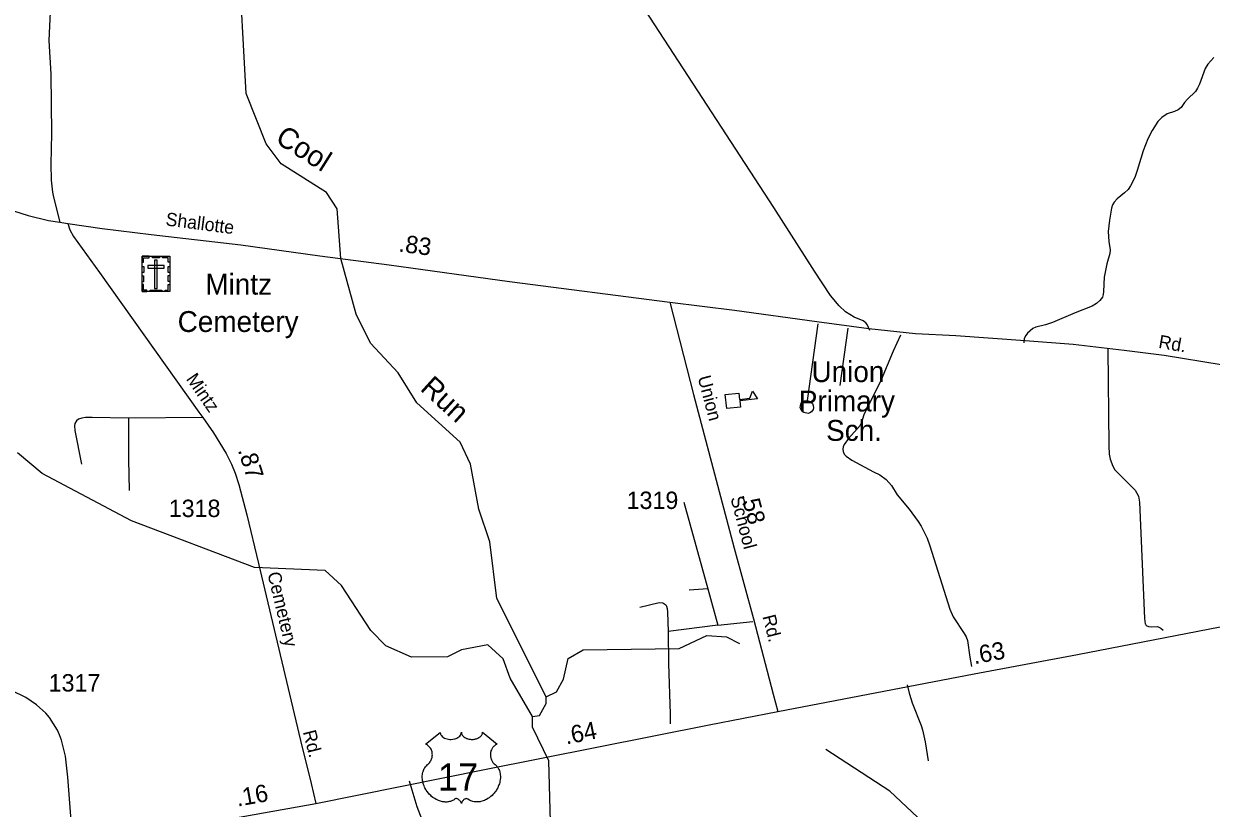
# Model space of a CAD drawing. Extents: x 2104537 to 2336408, y 34176 to 229611.
# Drawn here: x 2158685 to 2167223, y 73649 to 79287 of the extents above; entities that cross this region are included whole.
import ezdxf

# ---------------------------------------------------------------- set-up
doc = ezdxf.new("R2010")
doc.units = 0
for name, color, linetype in [('Exist Cultural Cemetery CELL', 7, 'Continuous'), ('Exist Cultural Cemetery Label', 7, 'Continuous'), ('Exist Cultural Educational Facility Elementary CELL', 7, 'Continuous'), ('Exist Cultural Educational Facility Elementary Label', 7, 'Continuous'), ('Exist Hydrographic Creek Single Shore', 7, 'Continuous'), ('Exist Hydrographic Misc Water Feature', 7, 'Continuous'), ('Exist Road Non-System Type 51', 7, 'Continuous'), ('Exist Road Primary US Divided Attributed', 7, 'Continuous'), ('Exist Road Primary US Mileage Hundredths English Label', 7, 'Continuous'), ('Exist Road Primary US Shield CELL', 7, 'Continuous'), ('Exist Road Primary US Shield Number Label', 7, 'Continuous'), ('Exist Road Secondary Mileage Hundredths English Label', 7, 'Continuous'), ('Exist Road Secondary Type 51 Attributed', 7, 'Continuous'), ('Exist Road Secondary Type 51 Label', 7, 'Continuous'), ('Exist Road Secondary Type 51 Number Label', 7, 'Continuous'), ('Old_Level_32', 7, 'Continuous')]:
    doc.layers.add(name, color=color, linetype=linetype)

msp = doc.modelspace()

# ---------------------------------------------------------------- linework, layer by layer
at = {"layer": 'Exist Cultural Cemetery CELL'}
for points in [[(2159535.6, 77616.4), (2159734.7, 77616.4), (2159734.7, 77361.8), (2159535.6, 77361.8)], [(2159535.6, 77573.1), (2159546.9, 77573.1), (2159546.9, 77605.3), (2159587.5, 77605.3), (2159587.5, 77616.4), (2159535.6, 77616.4)], [(2159609.7, 77616.4), (2159661.5, 77616.4), (2159661.5, 77605), (2159609.7, 77605)], [(2159734.7, 77573), (2159723.4, 77573), (2159723.4, 77605.2), (2159682.8, 77605.2), (2159682.8, 77616.3), (2159734.7, 77616.3)], [(2159535.6, 77498.9), (2159535.6, 77542.2), (2159547, 77542.2), (2159547, 77498.9)], [(2159576.4, 77548.3), (2159576.4, 77529.7), (2159694.1, 77529.7), (2159694.1, 77548.3)], [(2159644.6, 77587.1), (2159625.9, 77587.1), (2159625.9, 77384.3), (2159644.6, 77384.3)], [(2159723.3, 77500), (2159723.3, 77543.3), (2159734.7, 77543.3), (2159734.7, 77500)], [(2159535.6, 77431.7), (2159535.6, 77475), (2159546.9, 77475), (2159546.9, 77431.7)], [(2159723.3, 77434), (2159723.3, 77477.3), (2159734.7, 77477.3), (2159734.7, 77434)], [(2159568.7, 77361.8), (2159568.7, 77373.3), (2159546.7, 77373.3), (2159546.7, 77413.7), (2159535.5, 77413.7), (2159535.5, 77361.8)], [(2159593, 77373.2), (2159677.9, 77373.2), (2159677.9, 77361.8), (2159593, 77361.8)], [(2159701.5, 77361.8), (2159701.5, 77373.2), (2159723.5, 77373.2), (2159723.5, 77413.7), (2159734.7, 77413.7), (2159734.7, 77361.8)]]:
    msp.add_lwpolyline(points, close=True, dxfattribs=at)
at = {"layer": 'Exist Cultural Educational Facility Elementary CELL'}
msp.add_lwpolyline([(2163729.3, 76621.8), (2163826.6, 76633), (2163831.8, 76587.2), (2163906.4, 76595.8), (2163925.2, 76645.3), (2163960.6, 76592.3), (2163832.9, 76577.7), (2163838.2, 76532), (2163740.9, 76520.8)], close=True, dxfattribs=at)
at = {"layer": 'Exist Hydrographic Creek Single Shore'}
for points in [[(2162441.1, 74450.1), (2162087.2, 75155.8), (2162035.1, 75563.7), (2161958, 75798.1), (2161898.2, 76120.8), (2161822.1, 76279.8), (2161512, 76561.3), (2161378.1, 76777.2), (2161177.2, 76991.1), (2161076.1, 77199.8), (2160965.2, 77598.9), (2160938.1, 77957), (2160862, 78073.4), (2160536, 78279.8), (2160427.1, 78423), (2160283.2, 78786.7), (2160228, 79795), (2160159.1, 80127.8), (2160107, 80653.7), (2160131, 80751.7)], [(2162342.1, 74307.7), (2162392.1, 74316.5), (2162441.1, 74400.9), (2162441.1, 74450.1)], [(2164417.2, 71203.1), (2164308.3, 71294.7), (2164074.2, 71491.9), (2163690.1, 71614.1), (2163447.1, 71773.1), (2163062.2, 72187.3), (2162826.2, 72595.4), (2162725.1, 72827.1), (2162656.2, 73258.2), (2162522.1, 73434.7), (2162471.1, 73550.5), (2162460.2, 73990.4), (2162342.1, 74232.2), (2162342.1, 74307.7)], [(2165882.7, 72657.8), (2165783.3, 72751.6), (2165674.2, 72967), (2165271.3, 73434.1), (2164911.2, 73772.4), (2164451.3, 74070)]]:
    msp.add_lwpolyline(points, dxfattribs=at)
at = {"layer": 'Exist Hydrographic Misc Water Feature'}
for points in [[(2162342.1, 74307.7), (2162182.2, 74583.1), (2162131.1, 74721.9), (2162022.2, 74822.4), (2161831.1, 74786.7), (2161731, 74736.2), (2161473.1, 74734.6), (2161289.1, 74816.9), (2161180.1, 74927.3), (2160970.1, 75249.6), (2160853, 75356.9), (2160344.1, 75379.8), (2159459.1, 75715.2), (2158816, 76055.7), (2158640.1, 76203.5)], [(2162441.1, 74450.1), (2162516.2, 74484.7), (2162565.2, 74575.7), (2162598.2, 74726), (2162706.1, 74786.2), (2163397.1, 74795.8), (2163596.2, 74890.4), (2163738.1, 74881.1), (2163830.2, 74833.4)]]:
    msp.add_lwpolyline(points, dxfattribs=at)
at = {"layer": 'Exist Road Non-System Type 51'}
for p, q in [((2164394.3, 77129.3), (2164317.7, 76578.6)), ((2164609.6, 77098.9), (2164551.7, 76686.3)), ((2159972.9, 76456.6), (2159439, 76453.1)), ((2163431.5, 75847.7), (2163603.5, 75224.6)), ((2163603.5, 75224.6), (2163469.1, 75217)), ((2163603.5, 75224.6), (2163674.2, 74965)), ((2163674.2, 74965), (2163926.7, 74990.3)), ((2163674.2, 74965), (2163317.4, 74920)), ((2165488.5, 74735.3), (2165498.8, 74668.2)), ((2163331.7, 74324.8), (2163333.7, 74256)), ((2161455.3, 73846.5), (2161474.9, 73781.3))]:
    msp.add_line(p, q, dxfattribs=at)
for points in [[(2158213.8, 80539), (2158922, 80547.3), (2158926, 80547.3), (2158931.8, 80540.9), (2158913.2, 80193.5), (2158865.5, 79166.1), (2158880.5, 78924), (2158884.4, 78497.7), (2158880.1, 78278), (2158881.8, 78161.8), (2158890.3, 78075.7), (2158897.5, 78039.5), (2158943.9, 77860)], [(2164769.4, 77082), (2164750.2, 77124.4), (2164740.2, 77136.4), (2164720.5, 77150.9), (2164655.1, 77178.1), (2164593.8, 77217.3), (2164546.7, 77260.2), (2164486.1, 77333.6), (2164371.4, 77507.7), (2164078.4, 77965.5), (2163118.6, 79437.9), (2162973.2, 79668.7), (2162953.3, 79677.3), (2161986.2, 79720)], [(2167241.4, 79044.2), (2167198.5, 78995.2), (2167179.9, 78965.3), (2167137.7, 78852.3), (2167125, 78824.6), (2167108.8, 78800.7), (2167051.6, 78744), (2167031.1, 78720.5), (2167006.5, 78684.9), (2166986.1, 78667.2), (2166960, 78655.6), (2166905.5, 78638.6), (2166867, 78613.4), (2166838.5, 78584.1), (2166797.2, 78519), (2166767.9, 78459.5), (2166734.4, 78374.2), (2166691.6, 78231), (2166672.6, 78181.1), (2166643.5, 78121.7), (2166625, 78096.1), (2166598.6, 78070.7), (2166547.6, 78029.7), (2166525.1, 78004.2), (2166512.9, 77984.4), (2166506.2, 77960.6), (2166490.8, 77874.6), (2166481, 77792.8), (2166485.9, 77722.8), (2166496.5, 77662.5), (2166494.1, 77636.7), (2166472.6, 77561), (2166452.7, 77465.5), (2166448.8, 77363.6), (2166446.4, 77341.6), (2166440.1, 77321.7), (2166421.6, 77298.2), (2166399.2, 77276.6), (2166366.6, 77257.2), (2166243.7, 77209.4), (2166082.5, 77138.7), (2166032, 77123.6), (2165961.8, 77106.9)], [(2165961.8, 77106.9), (2165939.6, 77095.5), (2165902.9, 77064.1), (2165888.8, 77046.3), (2165878.2, 77024.5), (2165875.6, 76992.7)], [(2166032, 77123.6), (2165961.8, 77106.9)], [(2164988.6, 77049.6), (2164936.5, 76934.8), (2164850.4, 76728.4), (2164725.5, 76476.9), (2164708.7, 76421.1), (2164698.1, 76399.3), (2164614.3, 76306.8), (2164583.6, 76263.4), (2164577, 76245.5), (2164574.7, 76229.8), (2164576.3, 76211.7), (2164584.2, 76193.5), (2164597.7, 76179.2), (2164639.1, 76150.5), (2164795.6, 76065.4), (2164839.2, 76044.6), (2164886.5, 76011.8), (2164923.7, 75969.1), (2164964.4, 75902), (2165050.7, 75798.3), (2165116.8, 75709.1), (2165138.2, 75674.9), (2165180.5, 75590.1), (2165199.5, 75535.6), (2165344.5, 75080.7), (2165367.4, 75024.5), (2165447.1, 74904.8), (2165460.8, 74880.6), (2165470.4, 74854.5), (2165488.5, 74735.3)], [(2166478.8, 76948.9), (2166487.3, 76252.9), (2166490.1, 76194.7), (2166495.7, 76158.5), (2166514.7, 76106.3), (2166530, 76081.8), (2166677.1, 75935.2), (2166700.5, 75892.4), (2166707.5, 75848.3), (2166743.5, 75011.6), (2166748.7, 74973.5), (2166749.3, 74972.5)], [(2164317.7, 76578.6), (2164339.5, 76572.3), (2164355, 76557.9), (2164361, 76544), (2164362.6, 76525.9), (2164360.4, 76513.8), (2164349.9, 76497.9), (2164337.9, 76490.3), (2164323.8, 76486.6), (2164294, 76493.1), (2164282.1, 76501.2), (2164268.5, 76527.7), (2164268.7, 76541.5), (2164275.3, 76561.4), (2164283.4, 76569.4), (2164297.6, 76577), (2164317.7, 76578.6)], [(2159439, 76453.1), (2159177, 76458.2), (2159129, 76457.1), (2159102.7, 76453.4), (2159078.6, 76444), (2159064.6, 76432.1), (2159052.1, 76414.3), (2159049.8, 76396.7), (2159053.1, 76364.4), (2159100.6, 76121.4)], [(2159439, 76453.1), (2159437.2, 76154.9), (2159442.7, 75933)], [(2163114.7, 75093.9), (2163253.5, 75127.3), (2163279.3, 75124.5), (2163301, 75110.3), (2163306.8, 75100), (2163310.7, 75084.2), (2163314.1, 75057.9), (2163317.4, 74920)], [(2166749.3, 74972.5), (2166756.3, 74961.5), (2166772.3, 74955.3), (2166796.2, 74952.6), (2166836.3, 74956), (2166860, 74943.4), (2166876.9, 74927.7)], [(2163317.4, 74920), (2163321.1, 74688), (2163331.7, 74324.8)], [(2165037.6, 74535), (2165051, 74476.4), (2165053.4, 74469.1)], [(2165053.4, 74469.1), (2165073.6, 74406.1), (2165138.4, 74242.8), (2165148, 74212.4), (2165166.3, 74126.1), (2165187.6, 73989.8)], [(2161474.9, 73781.3), (2161511.1, 73660.9), (2161705.1, 73157.1), (2161754.9, 73034.1)]]:
    msp.add_lwpolyline(points, dxfattribs=at)
at = {"layer": 'Exist Road Primary US Divided Attributed'}
for points in [[(2164106.4, 74343.2), (2165518.6, 74615.2), (2166262, 74754.7), (2167361.4, 74966.5)], [(2160783.9, 73683.8), (2161998.8, 73926.9), (2163613.2, 74249.4), (2164106.4, 74343.2)], [(2159965.9, 73537), (2160783.9, 73683.8)]]:
    msp.add_lwpolyline(points, dxfattribs=at)
at = {"layer": 'Exist Road Primary US Shield CELL'}
msp.add_lwpolyline([(2161679.1, 74194.4), (2161679.4, 74190), (2161680.5, 74184.8), (2161681.3, 74182.1), (2161683.8, 74177), (2161687.8, 74170.9), (2161693.4, 74164.9), (2161699.7, 74159.7), (2161704, 74156.9), (2161711.2, 74153), (2161719.5, 74149.6), (2161728.6, 74147), (2161738, 74145.1), (2161748.2, 74143.9), (2161758.3, 74143.7), (2161769.2, 74144.6), (2161781.3, 74146.9), (2161786.9, 74148.3), (2161793.1, 74150.5), (2161798.9, 74152.9), (2161805.2, 74156.2), (2161810.3, 74159.5), (2161814.3, 74162.4), (2161819.9, 74167.8), (2161824.4, 74173.4), (2161826.3, 74176.5), (2161827.9, 74179.5), (2161830.2, 74186), (2161830.8, 74188.8), (2161831.2, 74194.7), (2161831.6, 74189.7), (2161832.1, 74186.6), (2161832.9, 74183.6), (2161834.2, 74180.4), (2161836.4, 74175.9), (2161838.9, 74172.1), (2161843.7, 74166.5), (2161846.6, 74163.8), (2161849.3, 74161.6), (2161856.6, 74156.6), (2161865, 74152.4), (2161869.1, 74150.5), (2161873.4, 74149), (2161878.8, 74147.4), (2161884.4, 74146.1), (2161889.9, 74145.1), (2161895.6, 74144.3), (2161901.3, 74143.9), (2161906, 74143.7), (2161911.8, 74143.8), (2161917.2, 74144.1), (2161922.6, 74144.8), (2161928.6, 74145.8), (2161933.5, 74146.8), (2161939.9, 74148.5), (2161945.7, 74150.6), (2161950.7, 74152.8), (2161957.3, 74156.2), (2161962.7, 74159.6), (2161966.6, 74162.7), (2161971.2, 74167), (2161975.6, 74172.1), (2161978.2, 74175.8), (2161980, 74179.6), (2161981.7, 74183.6), (2161982.7, 74187.9), (2161983.2, 74191.6), (2161983.3, 74194.8), (2162089.6, 74110.1), (2162087.1, 74109.1), (2162081.3, 74106.3), (2162076.7, 74103.6), (2162069.4, 74098.5), (2162066.3, 74095.6), (2162063.2, 74092.7), (2162060.3, 74089.6), (2162057.7, 74086.6), (2162054.6, 74082.3), (2162051.9, 74078.1), (2162049.2, 74073.3), (2162047.2, 74069.3), (2162043.9, 74060.7), (2162042.4, 74055.3), (2162041.4, 74050.7), (2162040.1, 74041.3), (2162039.8, 74036.7), (2162039.8, 74032.3), (2162040.1, 74027.6), (2162040.5, 74023), (2162041.3, 74018.3), (2162042.1, 74014.2), (2162043.4, 74009.1), (2162045.3, 74003.2), (2162047.6, 73997.5), (2162052.4, 73988.3), (2162058.7, 73978.8), (2162063.1, 73973.6), (2162067.5, 73969), (2162074.1, 73963.5), (2162077.6, 73960.4), (2162081.7, 73956.3), (2162088.4, 73948.6), (2162091.1, 73944.9), (2162093.8, 73940.8), (2162096.3, 73936.6), (2162098.8, 73932.1), (2162100.8, 73928.2), (2162104.6, 73919.1), (2162107.3, 73910.2), (2162108.6, 73905.6), (2162110.5, 73895.1), (2162111.3, 73890), (2162112.1, 73879.8), (2162112.1, 73867.5), (2162111.2, 73855.8), (2162109, 73842.2), (2162107.2, 73834), (2162104.4, 73824.5), (2162101.7, 73816.3), (2162096.8, 73804.2), (2162092.5, 73795.4), (2162086.9, 73785.1), (2162083.1, 73778.9), (2162078.7, 73772.2), (2162073.1, 73764.6), (2162066.5, 73756.4), (2162058.7, 73747.8), (2162052.4, 73741.5), (2162044.1, 73734), (2162039, 73729.9), (2162031.9, 73724.5), (2162022.1, 73718), (2162012.4, 73712.4), (2162004.2, 73708.2), (2161996.9, 73705), (2161987.5, 73701.5), (2161971.8, 73697.1), (2161966.1, 73695.9), (2161959.3, 73694.9), (2161953, 73694.3), (2161946.8, 73693.9), (2161938.6, 73693.9), (2161930.3, 73694.5), (2161922.6, 73695.7), (2161914.5, 73697.4), (2161906, 73699.9), (2161898.3, 73702.9), (2161890.5, 73706.7), (2161877.4, 73715), (2161873.6, 73717), (2161871.4, 73717.6), (2161866.3, 73717.8), (2161861.6, 73716.8), (2161856.7, 73714.9), (2161853.7, 73713.3), (2161849.8, 73710.7), (2161846.8, 73708.4), (2161843.2, 73704.9), (2161840.6, 73702), (2161838.7, 73699.8), (2161835, 73693.9), (2161833.7, 73691.2), (2161832.3, 73687.6), (2161831.1, 73682.3), (2161829.4, 73689), (2161827.5, 73693.4), (2161825.2, 73697.1), (2161822.9, 73700.4), (2161819.2, 73704.7), (2161815.9, 73707.9), (2161811.8, 73711.2), (2161807.6, 73713.8), (2161804.1, 73715.5), (2161801, 73716.7), (2161797.2, 73717.7), (2161794, 73717.9), (2161791.5, 73717.8), (2161787.9, 73717), (2161783.1, 73713.6), (2161778.6, 73710.4), (2161773.6, 73707.4), (2161767.7, 73704.2), (2161763.4, 73702.2), (2161758.2, 73700.2), (2161752.2, 73698.2), (2161745.7, 73696.5), (2161739, 73695.2), (2161733.1, 73694.2), (2161726.7, 73693.7), (2161721, 73693.5), (2161715, 73693.5), (2161709.5, 73694), (2161703, 73694.5), (2161695, 73695.7), (2161688.3, 73697.2), (2161681.3, 73699.1), (2161674.1, 73701.4), (2161666.3, 73704.3), (2161656.7, 73708.5), (2161650, 73712), (2161639.4, 73718.1), (2161626.9, 73726.7), (2161617.5, 73734.3), (2161610.7, 73740.5), (2161600.6, 73750.8), (2161594.6, 73757.5), (2161585.3, 73769.6), (2161579.3, 73778.3), (2161575.5, 73784.7), (2161569.8, 73795), (2161566.7, 73801.5), (2161562.7, 73810.9), (2161559.5, 73819.5), (2161556.9, 73827.7), (2161555.5, 73832.9), (2161553.5, 73842), (2161552.3, 73848.5), (2161551.1, 73857.3), (2161550.4, 73866.7), (2161550.3, 73875.3), (2161550.5, 73882.4), (2161551.3, 73890.8), (2161552.7, 73899.6), (2161554.4, 73907.2), (2161556, 73912.7), (2161558.2, 73919.4), (2161561.2, 73926.7), (2161564.7, 73933.7), (2161568.1, 73939.6), (2161572.3, 73945.9), (2161576.4, 73951.2), (2161581.9, 73957.1), (2161587.5, 73962.5), (2161592.7, 73966.7), (2161598.8, 73972.7), (2161602, 73976.4), (2161605.9, 73981.5), (2161609, 73986.2), (2161611.4, 73990.4), (2161614.7, 73996.6), (2161616.6, 74001.3), (2161619.1, 74008.4), (2161620.3, 74013.4), (2161621.5, 74019.9), (2161622.3, 74026), (2161622.7, 74033.6), (2161622.5, 74039.9), (2161621.7, 74047.2), (2161620.3, 74054.3), (2161618.6, 74060.4), (2161616, 74067.4), (2161613.6, 74072.6), (2161609.5, 74079.6), (2161605, 74086), (2161600.3, 74091.3), (2161595.6, 74096), (2161591.1, 74099.5), (2161586.8, 74102.6), (2161581.4, 74105.9), (2161576.2, 74108.5), (2161572.9, 74109.8)], close=True, dxfattribs=at)
at = {"layer": 'Exist Road Secondary Type 51 Attributed'}
for points in [[(2154258.1, 77155.4), (2155179.8, 77345.6), (2155762.1, 77462.3), (2155788.2, 77469.6), (2155890.9, 77503.7), (2156421.1, 77707.4), (2156664.6, 77794.6), (2157291.4, 78038.7), (2157497, 78114.8), (2157559.3, 78133.6), (2157637.8, 78152.1), (2157697.6, 78158.8), (2157775.7, 78157.3), (2157861.5, 78149.7), (2157997.2, 78127.1), (2158075, 78109.5), (2158164.4, 78083.8), (2158717.1, 77909.1), (2158862.4, 77872.2), (2158943.9, 77860), (2159001.8, 77851.4)], [(2159001.8, 77851.4), (2159249.1, 77814.8), (2159600.3, 77771.9), (2160246.1, 77697), (2160814.1, 77618.9), (2161312.7, 77553.4), (2162177.8, 77435), (2163329.2, 77286.8)], [(2159001.8, 77851.4), (2159016.4, 77806.9), (2159041.6, 77758.2), (2159230.4, 77499.5), (2159943.8, 76495.2), (2159972.9, 76456.6), (2160048.9, 76347.2), (2160139.8, 76199.4), (2160178.4, 76122.5), (2160205.4, 76058), (2160231.7, 75975.5), (2160287.9, 75757.4), (2160373.5, 75407.3), (2160674.1, 74135.1), (2160750.5, 73825.9), (2160783.9, 73683.8)], [(2163329.2, 77286.8), (2163796.3, 77228.5), (2164388, 77147.9), (2164760.6, 77097.5), (2165095.5, 77059.7), (2165386, 77047.1), (2165884.6, 77009.3), (2166229.5, 76984.1), (2166597.1, 76941.3), (2166883.7, 76906.1), (2167294.1, 76838)], [(2163329.2, 77286.8), (2163500.2, 76622.6), (2163792.9, 75516.9), (2163931.2, 75009.2), (2164072.7, 74468.2), (2164106.4, 74343.2)], [(2159049.3, 73366.1), (2159036, 73475.3), (2159034, 73494.2), (2159026.8, 73560.6), (2159001, 73873.2), (2158983.9, 74023.8), (2158956.2, 74138.2), (2158942.9, 74176.5), (2158927.5, 74210.9), (2158871.1, 74299.9), (2158843.8, 74332.3), (2158776.4, 74391.1), (2158699.1, 74444.8), (2158496, 74543.9)]]:
    msp.add_lwpolyline(points, dxfattribs=at)

# ---------------------------------------------------------------- texts
at = {"layer": 'Exist Cultural Cemetery Label'}
for s, p in [('Mintz', (2159990.5, 77340)), ('Cemetery', (2159791.6, 77071.7))]:
    msp.add_text(s, height=150, dxfattribs=at).set_placement(p)
at = {"layer": 'Exist Cultural Educational Facility Elementary Label'}
for s, p in [('Union', (2164348.8, 76711.6)), ('Primary', (2164257.9, 76500.5)), ('Sch.', (2164454.1, 76289.3))]:
    msp.add_text(s, height=150, dxfattribs=at).set_placement(p)
at = {"layer": 'Exist Road Primary US Mileage Hundredths English Label'}
for s, rotation, p in [('.63', 10.63481, (2165520.4, 74683.4)), ('.64', 11.29608, (2162585.8, 74106.3)), ('.16', 10.17514, (2160221.7, 73660.1))]:
    msp.add_text(s, height=125, rotation=rotation, dxfattribs=at).set_placement(p)
at = {"layer": 'Exist Road Primary US Shield Number Label'}
msp.add_text('17', height=195, dxfattribs=at).set_placement((2161662, 73775.7))
at = {"layer": 'Exist Road Secondary Mileage Hundredths English Label'}
for s, rotation, p in [('.83', 352.51572, (2161376.3, 77650)), ('.87', 287.66979, (2160223.4, 76223)), ('.58', 284.82205, (2163840.2, 75902.9))]:
    msp.add_text(s, height=125, rotation=rotation, dxfattribs=at).set_placement(p)
at = {"layer": 'Exist Road Secondary Type 51 Label'}
for s, rotation, p in [('Shallotte', 352.63126, (2159701, 77837.9)), ('Rd.', 350.11726, (2166839.4, 76958.3)), ('Mintz', 304.71475, (2159848.2, 76733.9)), ('Union', 284.82203, (2163529.6, 76745.6)), ('School', 284.82203, (2163765.4, 75878.8)), ('Cemetery', 283.52853, (2160435.9, 75336.2)), ('Rd.', 284.26298, (2163995.7, 75027.3)), ('Rd.', 284.26298, (2160691, 74198))]:
    msp.add_text(s, height=95, rotation=rotation, dxfattribs=at).set_placement(p)
at = {"layer": 'Exist Road Secondary Type 51 Number Label'}
for s, p in [('1319', (2163019.4, 75799.6)), ('1318', (2159727.2, 75741.6)), ('1317', (2158863.8, 74487.8))]:
    msp.add_text(s, height=125, dxfattribs=at).set_placement(p)
at = {"layer": 'Old_Level_32'}
for s, rotation, p in [('Cool', 327.65894, (2160485.2, 78438.6)), ('Run', 317.75515, (2161528.3, 76657.5))]:
    msp.add_text(s, height=150, rotation=rotation, dxfattribs=at).set_placement(p)

doc.saveas('drawing.dxf')
